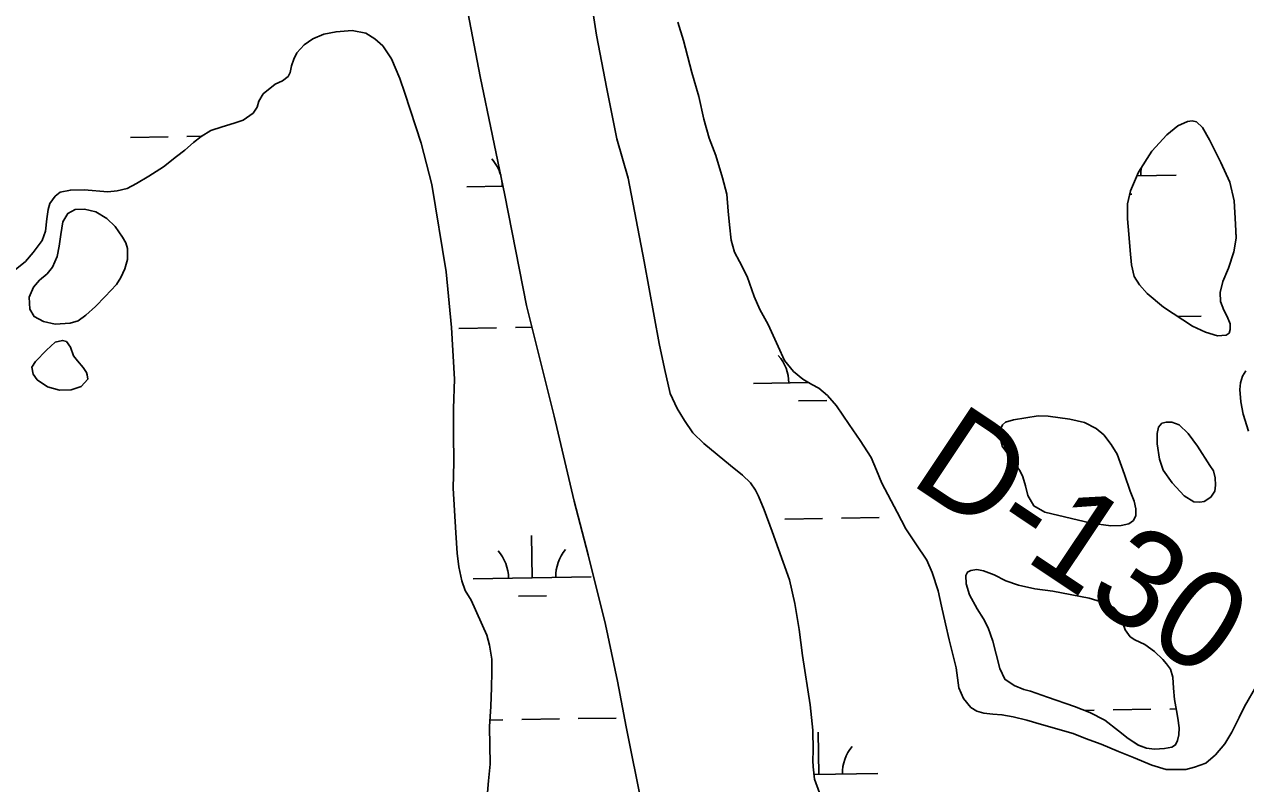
# Model space of a CAD drawing. Extents: x 3855477 to 3893699, y 299188 to 325115.
# Drawn here: x 3872425 to 3873461, y 314901 to 315545 of the extents above; entities that cross this region are included whole.
import ezdxf

# ---------------------------------------------------------------- set-up
doc = ezdxf.new("R2010")
doc.units = 0
for name, color, linetype in [('V-RIVR-RANG-IDEN', 7, 'Continuous'), ('V-TOPO-SHOR', 7, 'Continuous'), ('V-WETL-SWMP', 7, 'Continuous')]:
    doc.layers.add(name, color=color, linetype=linetype)

msp = doc.modelspace()

# ---------------------------------------------------------------- linework, layer by layer
at = {"layer": 'V-TOPO-SHOR'}
for points in [[(3872948.6, 314881.6), (3872935.1, 314949.1), (3872927.7, 314987.9), (3872917.6, 315035.9), (3872902.9, 315095), (3872891, 315140.7), (3872873.9, 315212.7), (3872850.6, 315306.5), (3872832.2, 315400.3), (3872811.1, 315500.7), (3872795.7, 315582.4), (3872783.5, 315633.6), (3872773.4, 315666.2), (3872755.9, 315718.4)], [(3872904, 315574.5), (3872909.8, 315536), (3872918.8, 315490.5), (3872927.2, 315447.9), (3872936.7, 315414.6), (3872950.5, 315343.9), (3872963.2, 315274.2), (3872967.5, 315253.2), (3872972.5, 315232), (3872978.4, 315219.3), (3872984.7, 315208.9), (3872991.7, 315198.5), (3873001.1, 315189.4), (3873023.7, 315170.7), (3873033.7, 315162.6), (3873040.5, 315156), (3873044.8, 315149.8), (3873047.3, 315144.7), (3873052.2, 315133.1), (3873058.9, 315114.8), (3873073.6, 315073.7), (3873078.1, 315053.7), (3873082, 315031.7), (3873084.8, 315009.5), (3873091.3, 314967.8), (3873093.6, 314946.3), (3873093.7, 314929), (3873093.6, 314920.5), (3873093.8, 314915.3), (3873095, 314904.6), (3873099.1, 314893)], [(3873470.3, 314984.6), (3873459.8, 314966.4), (3873455.3, 314957), (3873449.1, 314944.6), (3873442.9, 314934.7), (3873435.1, 314925.4), (3873427, 314918.3), (3873417.3, 314914.8), (3873410, 314912.9), (3873393.2, 314913), (3873381, 314916.7), (3873365.6, 314923.1), (3873352.9, 314928.3), (3873338.2, 314934.5), (3873324.7, 314939.2), (3873314.4, 314943.4), (3873287.4, 314951.1), (3873275.1, 314954.7), (3873263.4, 314957.5), (3873253.9, 314959.3), (3873246.1, 314960), (3873238.6, 314960.8), (3873232.5, 314962.3), (3873227.5, 314965.6), (3873221.2, 314973.2), (3873217.4, 314982.1), (3873215.1, 314999.3), (3873209.2, 315022.8), (3873205.9, 315036.4), (3873202.7, 315051.4), (3873199.7, 315064.5), (3873194.6, 315080.1), (3873190.1, 315090.5), (3873181, 315104.4), (3873172.5, 315117.2), (3873164.9, 315131.2), (3873151.9, 315155.8), (3873147.6, 315166.8), (3873142.9, 315177.7), (3873133.7, 315192), (3873124.2, 315205.7), (3873113.6, 315221.3), (3873106, 315230.2), (3873098.7, 315236.4), (3873092.6, 315239.5), (3873085, 315244.1), (3873077.2, 315250.7), (3873069.5, 315259.9), (3873064, 315271.7), (3873055.6, 315290.3), (3873048.5, 315303.2), (3873043.6, 315314.2), (3873037.7, 315331.1), (3873031.2, 315344), (3873027.1, 315351.9), (3873024.2, 315362), (3873022.7, 315375), (3873021.5, 315386.5), (3873020.5, 315401.1), (3873016.8, 315414.8), (3873011.1, 315433.8), (3873005.6, 315448.4), (3873000.9, 315464.5), (3872996.7, 315483.9), (3872990.9, 315504.1), (3872983.7, 315531.4), (3872978.8, 315546.8)], [(3872454.9, 315402.6), (3872463.6, 315404.5), (3872475.3, 315404.7), (3872495.4, 315402.9), (3872503.2, 315403.7), (3872511.7, 315405.8), (3872519.7, 315410), (3872530.1, 315416.2), (3872542.4, 315424.3), (3872553.7, 315433), (3872560.7, 315438.4), (3872568.1, 315444.9), (3872574.4, 315450), (3872582.8, 315455), (3872592.4, 315458), (3872602.5, 315461.3), (3872610.2, 315463.8), (3872618.5, 315469.6), (3872621.9, 315474.9), (3872623.4, 315479.9), (3872627.1, 315486), (3872637.3, 315494.4), (3872643.5, 315497.2), (3872648.2, 315500.9), (3872650, 315504.3), (3872651.1, 315509.9), (3872653, 315515.5), (3872655.8, 315520.9), (3872662, 315527.8), (3872669.1, 315532.8), (3872678.5, 315536.7), (3872689, 315538.8), (3872702.6, 315539.9), (3872714.1, 315537.6), (3872721.8, 315532.8), (3872728.5, 315526.9), (3872736, 315515.9), (3872743.1, 315499), (3872747.3, 315486.7), (3872761.2, 315444.2), (3872770.1, 315409.1), (3872782.4, 315335.2), (3872786.8, 315287.9), (3872789.3, 315244.1), (3872788.7, 315219.3), (3872788.5, 315197.7), (3872789, 315173.7), (3872788.4, 315151.6), (3872790.5, 315113.8), (3872791.7, 315096.4), (3872793, 315084.8), (3872795.6, 315073), (3872798.6, 315064.8), (3872803.5, 315056.6), (3872816.8, 315026.8), (3872819.2, 315018.4), (3872821, 315006.4), (3872821.2, 314995.6), (3872820.8, 314982.4), (3872820.2, 314966.5), (3872819.1, 314949.5), (3872819.6, 314917.5), (3872818.4, 314903.3), (3872817.3, 314893.3)], [(3873452.1, 315375.5), (3873450.9, 315395.4), (3873447.2, 315411.3), (3873439.7, 315427.8), (3873430, 315447), (3873424.1, 315457.6), (3873419, 315462.3), (3873415.2, 315463.2), (3873411.3, 315462.7), (3873403.1, 315459), (3873393.7, 315451.3), (3873381.2, 315437.6), (3873369.8, 315419.8), (3873362.9, 315403.8), (3873360.4, 315392.9), (3873360.4, 315380), (3873361.7, 315367), (3873362.8, 315353.1), (3873363.9, 315341), (3873366.1, 315331.2), (3873370.5, 315324.1), (3873377, 315316.8), (3873391, 315305.1), (3873415.5, 315289.1), (3873426.6, 315283.9), (3873436.8, 315280.7), (3873444.3, 315281.5), (3873446.8, 315283.2), (3873447.7, 315286.1), (3873447.5, 315290.9), (3873445.1, 315297.1), (3873442.1, 315302.7), (3873439.4, 315309.9), (3873439, 315317.5), (3873441.3, 315326.9), (3873446.1, 315338.2), (3873450.6, 315352), (3873452.7, 315363.8), (3873452.1, 315375.5)], [(3872416.8, 315336.8), (3872425.4, 315343.8), (3872432, 315351.5), (3872439.6, 315361.6), (3872442.3, 315369.5), (3872443.6, 315380.1), (3872444.6, 315388), (3872446.2, 315393), (3872450.5, 315399.3), (3872454.9, 315402.6)], [(3872492.9, 315314.3), (3872502.7, 315324.5), (3872506.4, 315330.3), (3872509.8, 315337.8), (3872511.9, 315345.7), (3872512, 315354.9), (3872510.6, 315359.6), (3872507.7, 315364.4), (3872501.4, 315373.5), (3872494.4, 315380.3), (3872485, 315386), (3872475.5, 315388.3), (3872467.7, 315388), (3872461.3, 315384.7), (3872457.2, 315377.4), (3872455.4, 315366.8), (3872454.1, 315357), (3872452.2, 315348.1), (3872448.4, 315339), (3872443.7, 315333.4), (3872437.4, 315328), (3872432.3, 315322), (3872428.6, 315313.6), (3872429.2, 315303.4), (3872432.7, 315297.2), (3872440.6, 315293.1), (3872450.7, 315290.6), (3872463.4, 315291.5), (3872470.1, 315293.5), (3872476.6, 315298.4), (3872484.8, 315305.6), (3872492.9, 315314.3)], [(3872474.4, 315253.9), (3872469.5, 315259.5), (3872466.1, 315264), (3872463.5, 315271.1), (3872460.2, 315275.9), (3872456.8, 315277), (3872450.6, 315275.4), (3872443.3, 315268.6), (3872434, 315259.1), (3872430.9, 315254.3), (3872431.9, 315248.4), (3872435.4, 315243.5), (3872444.1, 315237.7), (3872454.4, 315234.6), (3872464.2, 315234.9), (3872472.6, 315237.8), (3872478.2, 315244.1), (3872477.9, 315247.8), (3872477.2, 315249.7), (3872474.4, 315253.9)], [(3873460.9, 315251), (3873458, 315246.6), (3873456.4, 315240.9)], [(3873456.4, 315240.9), (3873455.9, 315235.2), (3873456.7, 315224.7), (3873458.5, 315214.5), (3873463, 315200)], [(3873358, 315163.2), (3873351.8, 315180.4), (3873346.7, 315188.5), (3873340.3, 315196.9), (3873333.8, 315202.2), (3873323.9, 315207.2), (3873311.5, 315210.2), (3873293.2, 315212.7), (3873284.7, 315213), (3873263.7, 315209.7), (3873257, 315207.6), (3873254.4, 315205.2), (3873252.6, 315201.6), (3873252.3, 315194.3), (3873254.2, 315187.3), (3873258, 315181.8), (3873264.3, 315172.9), (3873269.1, 315166.5), (3873271.7, 315161.2), (3873273.9, 315153.7), (3873275.9, 315145.5), (3873281.1, 315136.6), (3873290.3, 315131.3), (3873329.6, 315122), (3873346.2, 315119.7), (3873355, 315120), (3873361.5, 315121.4), (3873365.5, 315124.1), (3873367.4, 315128.3), (3873367.4, 315134.2), (3873366, 315140.5), (3873362.7, 315149), (3873358, 315163.2)], [(3873430.3, 315170.7), (3873419.8, 315187.3), (3873412, 315198.1), (3873404.2, 315205.2), (3873398.2, 315207.5), (3873393.5, 315207.7), (3873389.7, 315206.7), (3873386.8, 315203.4), (3873385.5, 315198.1), (3873385.7, 315189.2), (3873387.5, 315176.2), (3873390.6, 315167), (3873398.4, 315156.1), (3873408.4, 315145), (3873416.8, 315140), (3873421.8, 315139.6), (3873425.4, 315140.3), (3873431.1, 315144), (3873434.6, 315149), (3873435.2, 315154.1), (3873434.9, 315160.4), (3873433.4, 315166.2), (3873430.3, 315170.7)], [(3873383.5, 315013.1), (3873375.3, 315019.1), (3873366.8, 315022.8), (3873362.7, 315025.6), (3873358.4, 315031.4), (3873355.4, 315040.2), (3873352.9, 315046.1), (3873349.1, 315050.1), (3873340.8, 315054.4), (3873327.8, 315058.2), (3873297, 315064.2), (3873281.8, 315066.2), (3873267.9, 315069.2), (3873257.3, 315073.1), (3873247.2, 315078.1), (3873238.3, 315081.6), (3873232.6, 315082.5), (3873227.5, 315081.7), (3873224.8, 315080.4), (3873223.4, 315077.4), (3873223.5, 315070.4), (3873226.5, 315061.1), (3873232.9, 315049.1), (3873238.2, 315040.8), (3873242.3, 315033), (3873246.1, 315021.8), (3873249.1, 315010.8), (3873252, 314998.5), (3873256.5, 314989.5), (3873264.3, 314984.1), (3873272.5, 314980.9), (3873278.2, 314979.4), (3873292.5, 314974.4), (3873315.4, 314966.5), (3873328.5, 314961.3), (3873341.2, 314954.7), (3873352.7, 314945.8), (3873361, 314939.2), (3873369.7, 314933.5), (3873376.7, 314931), (3873383.3, 314930.3), (3873391.9, 314930.8), (3873398, 314932), (3873401.2, 314933.8), (3873403, 314937.5), (3873403.9, 314942.4), (3873404.2, 314948.2), (3873403.1, 314956.5), (3873401.9, 314963), (3873400.3, 314972.2), (3873399.5, 314981.8), (3873399, 314991.3), (3873396.8, 314997.9), (3873393.6, 315002.6), (3873390.5, 315006.3), (3873383.5, 315013.1)]]:
    msp.add_lwpolyline(points, dxfattribs=at)
at = {"layer": 'V-WETL-SWMP'}
for p, q in [((3872514.4, 315449.1), (3872546.4, 315449.6)), ((3872562.4, 315449.9), (3872574.6, 315450.1)), ((3873368.4, 315416.6), (3873401.8, 315417.1)), ((3872800, 315407.3), (3872830.6, 315407.8)), ((3873362.3, 315401), (3873364.1, 315401.1)), ((3873403.3, 315297.1), (3873422.9, 315297.4)), ((3872793.1, 315287.1), (3872825.1, 315287.6)), ((3872841.1, 315287.9), (3872855.1, 315288.1)), ((3873043.2, 315240.4), (3873089.7, 315241.2)), ((3873081.4, 315225.6), (3873105.4, 315226)), ((3873069.7, 315125.4), (3873101.7, 315126)), ((3873117.7, 315126.2), (3873149.7, 315126.7)), ((3872855.4, 315075.5), (3872854.8, 315111.5)), ((3872805.4, 315074.7), (3872905.4, 315076.3)), ((3872843.6, 315059.9), (3872867.6, 315060.3)), ((3872846.5, 314955.3), (3872878.5, 314955.8)), ((3872894.5, 314956.1), (3872926.5, 314956.6)), ((3873324, 314963.1), (3873332.3, 314963.2)), ((3873348.3, 314963.5), (3873380.3, 314964)), ((3873396.3, 314964.2), (3873401.7, 314964.3)), ((3872819.5, 314954.8), (3872830.5, 314955)), ((3873098.6, 314908.6), (3873098, 314944.6)), ((3873094.6, 314908.6), (3873148.6, 314909.4))]:
    msp.add_line(p, q, dxfattribs=at)
for points in [[(3872795.7, 315582.4), (3872811.1, 315500.7), (3872832.2, 315400.3), (3872850.6, 315306.5), (3872873.9, 315212.7), (3872891, 315140.7), (3872902.9, 315095), (3872917.6, 315035.9), (3872927.7, 314987.9), (3872935.1, 314949.1), (3872948.6, 314881.6)], [(3873099.1, 314893), (3873095, 314904.6), (3873093.8, 314915.3), (3873093.6, 314920.5), (3873093.7, 314929), (3873093.6, 314946.3), (3873091.3, 314967.8), (3873084.8, 315009.5), (3873082, 315031.7), (3873078.1, 315053.7), (3873073.6, 315073.7), (3873058.9, 315114.8), (3873052.2, 315133.1), (3873047.3, 315144.7), (3873044.8, 315149.8), (3873040.5, 315156), (3873033.7, 315162.6), (3873023.7, 315170.7), (3873001.1, 315189.4), (3872991.7, 315198.5), (3872984.7, 315208.9), (3872978.4, 315219.3), (3872972.5, 315232), (3872967.5, 315253.2), (3872963.2, 315274.2), (3872950.5, 315343.9), (3872936.7, 315414.6), (3872927.2, 315447.9), (3872918.8, 315490.5), (3872909.8, 315536), (3872904, 315574.5)], [(3872978.8, 315546.8), (3872983.7, 315531.4), (3872990.9, 315504.1), (3872996.7, 315483.9), (3873000.9, 315464.5), (3873005.6, 315448.4), (3873011.1, 315433.8), (3873016.8, 315414.8), (3873020.5, 315401.1), (3873021.5, 315386.5), (3873022.7, 315375), (3873024.2, 315362), (3873027.1, 315351.9), (3873031.2, 315344), (3873037.7, 315331.1), (3873043.6, 315314.2), (3873048.5, 315303.2), (3873055.6, 315290.3), (3873064, 315271.7), (3873069.5, 315259.9), (3873077.2, 315250.7), (3873085, 315244.1), (3873092.6, 315239.5), (3873098.7, 315236.4), (3873106, 315230.2)], [(3872817.3, 314893.3), (3872818.4, 314903.3), (3872819.6, 314917.5), (3872819.1, 314949.5), (3872820.2, 314966.5), (3872820.8, 314982.4), (3872821.2, 314995.6), (3872821, 315006.4), (3872819.2, 315018.4), (3872816.8, 315026.8), (3872803.5, 315056.6), (3872798.6, 315064.8), (3872795.6, 315073), (3872793, 315084.8), (3872791.7, 315096.4), (3872790.5, 315113.8), (3872788.4, 315151.6), (3872789, 315173.7), (3872788.5, 315197.7), (3872788.7, 315219.3), (3872789.3, 315244.1), (3872786.8, 315287.9), (3872782.4, 315335.2), (3872770.1, 315409.1), (3872761.2, 315444.2), (3872747.3, 315486.7), (3872743.1, 315499), (3872736, 315515.9), (3872728.5, 315526.9), (3872721.8, 315532.8), (3872714.1, 315537.6), (3872702.6, 315539.9), (3872689, 315538.8), (3872678.5, 315536.7), (3872669.1, 315532.8), (3872662, 315527.8), (3872655.8, 315520.9), (3872653, 315515.5), (3872651.1, 315509.9), (3872650, 315504.3), (3872648.2, 315500.9), (3872643.5, 315497.2), (3872637.3, 315494.4), (3872627.1, 315486), (3872623.4, 315479.9), (3872621.9, 315474.9), (3872618.5, 315469.6), (3872610.2, 315463.8), (3872602.5, 315461.3), (3872592.4, 315458), (3872582.8, 315455), (3872574.4, 315450), (3872568.1, 315444.9), (3872560.7, 315438.4), (3872553.7, 315433), (3872542.4, 315424.3), (3872530.1, 315416.2), (3872519.7, 315410), (3872511.7, 315405.8), (3872503.2, 315403.7), (3872495.4, 315402.9), (3872475.3, 315404.7), (3872463.6, 315404.5), (3872454.9, 315402.6), (3872450.5, 315399.3), (3872446.2, 315393), (3872444.6, 315388), (3872443.6, 315380.1), (3872442.3, 315369.5), (3872439.6, 315361.6), (3872432, 315351.5), (3872425.4, 315343.8), (3872416.8, 315336.8)], [(3873463, 315200), (3873458.5, 315214.5), (3873456.7, 315224.7), (3873455.9, 315235.2), (3873456.4, 315240.9), (3873458, 315246.6), (3873460.9, 315251)], [(3873106, 315230.2), (3873113.6, 315221.3), (3873124.2, 315205.7), (3873133.7, 315192), (3873142.9, 315177.7), (3873147.6, 315166.8), (3873151.9, 315155.8), (3873164.9, 315131.2), (3873172.5, 315117.2), (3873181, 315104.4), (3873190.1, 315090.5), (3873194.6, 315080.1), (3873199.7, 315064.5), (3873202.7, 315051.4), (3873205.9, 315036.4), (3873209.2, 315022.8), (3873215.1, 314999.3), (3873217.4, 314982.1), (3873221.2, 314973.2), (3873227.5, 314965.6), (3873232.5, 314962.3), (3873238.6, 314960.8), (3873246.1, 314960), (3873253.9, 314959.3), (3873263.4, 314957.5), (3873275.1, 314954.7), (3873287.4, 314951.1), (3873314.4, 314943.4), (3873324.7, 314939.2), (3873338.2, 314934.5), (3873352.9, 314928.3), (3873365.6, 314923.1), (3873381, 314916.7), (3873393.2, 314913), (3873410, 314912.9), (3873417.3, 314914.8), (3873427, 314918.3), (3873435.1, 314925.4), (3873442.9, 314934.7), (3873449.1, 314944.6), (3873455.3, 314957), (3873459.8, 314966.4), (3873470.3, 314984.6)]]:
    msp.add_lwpolyline(points, dxfattribs=at)
for points in [[(3873452.1, 315375.5), (3873452.7, 315363.9), (3873450.6, 315352), (3873446.1, 315338.2), (3873441.3, 315326.9), (3873439, 315317.5), (3873439.4, 315309.9), (3873442.1, 315302.7), (3873445.1, 315297.1), (3873447.5, 315290.9), (3873447.7, 315286.1), (3873446.8, 315283.2), (3873444.3, 315281.5), (3873436.8, 315280.7), (3873426.6, 315283.9), (3873415.5, 315289.1), (3873391, 315305.1), (3873377, 315316.8), (3873370.5, 315324.1), (3873366.1, 315331.2), (3873363.9, 315341), (3873362.8, 315353.1), (3873361.7, 315367), (3873360.4, 315380), (3873360.4, 315392.9), (3873362.9, 315403.8), (3873369.8, 315419.8), (3873381.2, 315437.6), (3873393.7, 315451.3), (3873403.1, 315459), (3873411.3, 315462.7), (3873415.2, 315463.2), (3873419, 315462.3), (3873424.1, 315457.6), (3873430, 315447), (3873439.7, 315427.8), (3873447.2, 315411.3), (3873450.9, 315395.4)], [(3872492.9, 315314.3), (3872484.8, 315305.6), (3872476.6, 315298.4), (3872470.1, 315293.5), (3872463.4, 315291.5), (3872450.7, 315290.6), (3872440.6, 315293.1), (3872432.7, 315297.2), (3872429.2, 315303.4), (3872428.6, 315313.6), (3872432.3, 315322), (3872437.4, 315328), (3872443.7, 315333.4), (3872448.4, 315339), (3872452.2, 315348.1), (3872454.1, 315357), (3872455.4, 315366.8), (3872457.2, 315377.4), (3872461.3, 315384.7), (3872467.7, 315388), (3872475.5, 315388.3), (3872485, 315386), (3872494.4, 315380.3), (3872501.4, 315373.5), (3872507.7, 315364.4), (3872510.6, 315359.6), (3872512, 315354.9), (3872511.9, 315345.7), (3872509.8, 315337.8), (3872506.4, 315330.3), (3872502.7, 315324.5)], [(3872474.4, 315253.9), (3872477.2, 315249.7), (3872477.9, 315247.8), (3872478.2, 315244.1), (3872472.6, 315237.8), (3872464.2, 315234.9), (3872454.4, 315234.6), (3872444.1, 315237.7), (3872435.4, 315243.5), (3872431.9, 315248.4), (3872430.9, 315254.3), (3872434, 315259.1), (3872443.3, 315268.6), (3872450.6, 315275.4), (3872456.8, 315277), (3872460.2, 315275.9), (3872463.5, 315271.1), (3872466.1, 315264), (3872469.5, 315259.5)], [(3873358, 315163.2), (3873362.7, 315149), (3873366, 315140.5), (3873367.4, 315134.2), (3873367.4, 315128.3), (3873365.5, 315124.1), (3873361.5, 315121.4), (3873355, 315120), (3873346.2, 315119.7), (3873329.6, 315122), (3873290.3, 315131.3), (3873281.1, 315136.6), (3873275.9, 315145.5), (3873273.9, 315153.7), (3873271.7, 315161.2), (3873269.1, 315166.5), (3873264.3, 315172.9), (3873258, 315181.8), (3873254.2, 315187.3), (3873252.3, 315194.3), (3873252.6, 315201.6), (3873254.4, 315205.2), (3873257, 315207.6), (3873263.7, 315209.7), (3873284.7, 315213), (3873293.2, 315212.7), (3873311.5, 315210.2), (3873323.9, 315207.2), (3873333.8, 315202.2), (3873340.3, 315196.9), (3873346.7, 315188.5), (3873351.8, 315180.4)], [(3873430.3, 315170.7), (3873433.4, 315166.2), (3873434.9, 315160.4), (3873435.2, 315154.1), (3873434.6, 315149), (3873431.1, 315144), (3873425.4, 315140.3), (3873421.8, 315139.6), (3873416.8, 315140), (3873408.4, 315145), (3873398.4, 315156.1), (3873390.6, 315167), (3873387.5, 315176.2), (3873385.7, 315189.2), (3873385.5, 315198.1), (3873386.8, 315203.4), (3873389.7, 315206.7), (3873393.5, 315207.7), (3873398.2, 315207.5), (3873404.2, 315205.2), (3873412, 315198.1), (3873419.8, 315187.3)], [(3873383.5, 315013.1), (3873390.5, 315006.3), (3873393.6, 315002.6), (3873396.8, 314997.9), (3873399, 314991.3), (3873399.5, 314981.8), (3873400.3, 314972.2), (3873401.9, 314963), (3873403.1, 314956.5), (3873404.2, 314948.2), (3873403.9, 314942.4), (3873403, 314937.5), (3873401.2, 314933.8), (3873398, 314932), (3873391.9, 314930.8), (3873383.3, 314930.3), (3873376.7, 314931), (3873369.6, 314933.5), (3873361, 314939.2), (3873352.7, 314945.8), (3873341.2, 314954.7), (3873328.5, 314961.3), (3873315.4, 314966.5), (3873292.5, 314974.4), (3873278.2, 314979.4), (3873272.5, 314980.9), (3873264.3, 314984.1), (3873256.5, 314989.5), (3873252, 314998.5), (3873249.1, 315010.8), (3873246.1, 315021.8), (3873242.3, 315033), (3873238.2, 315040.8), (3873232.9, 315049.1), (3873226.5, 315061.1), (3873223.5, 315070.4), (3873223.4, 315077.4), (3873224.8, 315080.4), (3873227.5, 315081.7), (3873232.6, 315082.5), (3873238.3, 315081.6), (3873247.2, 315078.1), (3873257.3, 315073.1), (3873267.9, 315069.2), (3873281.8, 315066.2), (3873297, 315064.2), (3873327.8, 315058.2), (3873340.8, 315054.4), (3873349.1, 315050.1), (3873352.9, 315046.1), (3873355.4, 315040.2), (3873358.4, 315031.4), (3873362.7, 315025.6), (3873366.8, 315022.8), (3873375.3, 315019.1)]]:
    msp.add_lwpolyline(points, close=True, dxfattribs=at)
for centre, start, end in [((3872794.7, 315407.7), 15.5702, 41.7052), ((3873407, 315417.7), 170.1177, 181.7052), ((3872794.7, 315407.7), 0.1615, 8.2352), ((3873037.9, 315240.8), 0.1615, 41.7052), ((3872800.1, 315075.1), 0.1615, 41.7052), ((3872910.6, 315076.9), 140.1615, 181.7052), ((3873153.8, 314910), 140.1615, 181.7052)]:
    msp.add_arc(centre, 35.2, start, end, dxfattribs=at)

# ---------------------------------------------------------------- texts
at = {"layer": 'V-RIVR-RANG-IDEN'}
msp.add_text('D-130', height=83, rotation=326.2893, dxfattribs=at).set_placement((3873174.2, 315156.6))

doc.saveas('drawing.dxf')
